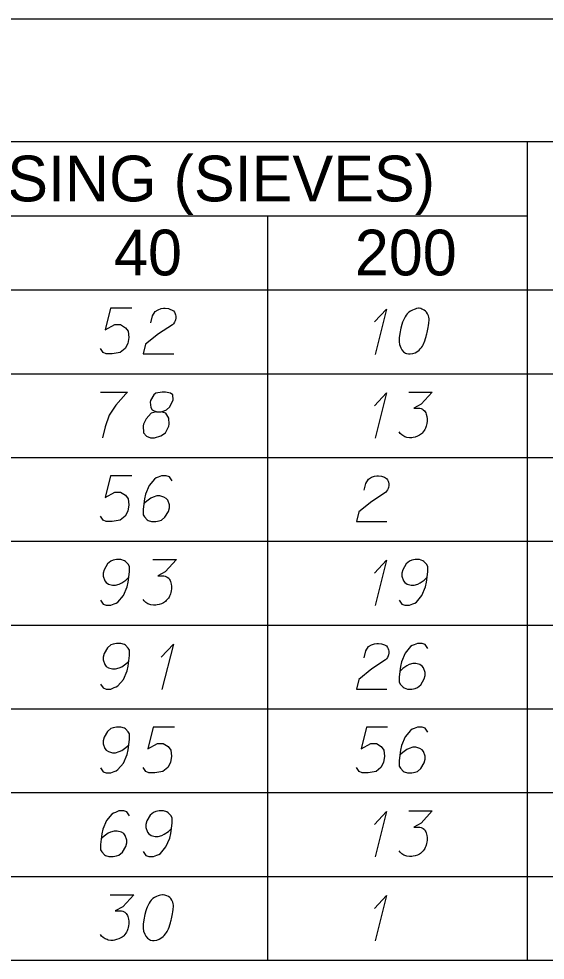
# Model space of a CAD drawing. Extents: x 2074207 to 2076812, y 516372 to 523312.
# Drawn here: x 2076678.5 to 2076733.8, y 519381.6 to 519480.5 of the extents above; entities that cross this region are included whole.
import ezdxf

# ---------------------------------------------------------------- set-up
doc = ezdxf.new("R2010")
doc.units = 0
for name, color, linetype in [('Prop DirtTable_ Soil Test Results - Outline (Major)', 7, 'Continuous'), ('Prop DirtTable_ Soil Test Results - Outline (Minor)', 7, 'Continuous'), ('Prop DirtTable_ Soil Test Results - Tx (Header - Small)', 7, 'Continuous'), ('Prop DirtTable_ Soil Test Results - Tx (Sample Data)', 7, 'Continuous')]:
    doc.layers.add(name, color=color, linetype=linetype)

msp = doc.modelspace()

# ---------------------------------------------------------------- linework, layer by layer
at = {"layer": 'Prop DirtTable_ Soil Test Results - Outline (Major)'}
for p, q in [((2076260.609, 519480.498), (2076811.903, 519480.498)), ((2076260.609, 519452.013), (2076811.903, 519452.013)), ((2076260.609, 519452.013), (2076811.903, 519452.013)), ((2076260.609, 519381.613), (2076811.903, 519381.613))]:
    msp.add_line(p, q, dxfattribs=at)
at = {"layer": 'Prop DirtTable_ Soil Test Results - Outline (Minor)'}
for p, q in [((2076260.609, 519467.613), (2076811.903, 519467.613)), ((2076731.93, 519467.613), (2076731.93, 519443.213)), ((2076526.074, 519459.813), (2076731.93, 519459.813)), ((2076704.671, 519459.813), (2076704.671, 519443.213)), ((2076260.609, 519443.213), (2076811.903, 519443.213)), ((2076260.609, 519443.213), (2076811.903, 519443.213)), ((2076704.671, 519443.213), (2076704.671, 519434.413)), ((2076731.93, 519443.213), (2076731.93, 519434.413)), ((2076260.609, 519434.413), (2076811.903, 519434.413)), ((2076260.609, 519434.413), (2076811.903, 519434.413)), ((2076704.671, 519434.413), (2076704.671, 519425.613)), ((2076731.93, 519434.413), (2076731.93, 519425.613)), ((2076260.609, 519425.613), (2076811.903, 519425.613)), ((2076260.609, 519425.613), (2076811.903, 519425.613)), ((2076704.671, 519425.613), (2076704.671, 519416.813)), ((2076731.93, 519425.613), (2076731.93, 519416.813)), ((2076260.609, 519416.813), (2076811.903, 519416.813)), ((2076260.609, 519416.813), (2076811.903, 519416.813)), ((2076704.671, 519416.813), (2076704.671, 519408.013)), ((2076731.93, 519416.813), (2076731.93, 519408.013)), ((2076260.609, 519408.013), (2076811.903, 519408.013)), ((2076260.609, 519408.013), (2076811.903, 519408.013)), ((2076704.671, 519408.013), (2076704.671, 519399.213)), ((2076731.93, 519408.013), (2076731.93, 519399.213)), ((2076260.609, 519399.213), (2076811.903, 519399.213)), ((2076260.609, 519399.213), (2076811.903, 519399.213)), ((2076704.671, 519399.213), (2076704.671, 519390.413)), ((2076731.93, 519399.213), (2076731.93, 519390.413)), ((2076260.609, 519390.413), (2076811.903, 519390.413)), ((2076260.609, 519390.413), (2076811.903, 519390.413)), ((2076704.671, 519390.413), (2076704.671, 519381.613)), ((2076731.93, 519390.413), (2076731.93, 519381.613)), ((2076260.609, 519381.613), (2076811.903, 519381.613))]:
    msp.add_line(p, q, dxfattribs=at)
at = {"layer": 'Prop DirtTable_ Soil Test Results - Tx (Sample Data)'}
for points in [[(2076690.396, 519450.091), (2076688.174, 519450.091), (2076687.609, 519447.823), (2076688.632, 519448.39), (2076689.232, 519448.39), (2076689.726, 519448.05), (2076690.008, 519447.672), (2076690.079, 519447.03), (2076689.973, 519446.387), (2076689.691, 519445.858), (2076689.197, 519445.442), (2076688.35, 519445.291), (2076687.715, 519445.291), (2076687.398, 519445.442), (2076687.116, 519445.858)], [(2076692.407, 519448.579), (2076692.583, 519449.297), (2076692.866, 519449.751), (2076693.183, 519449.94), (2076693.5, 519450.053), (2076693.747, 519450.091), (2076693.924, 519450.091), (2076694.241, 519450.053), (2076694.453, 519449.978), (2076694.559, 519449.94), (2076694.77, 519449.826), (2076694.876, 519449.675), (2076694.947, 519449.524), (2076694.982, 519449.411), (2076695.017, 519449.259), (2076695.017, 519449.07), (2076694.982, 519448.881), (2076694.947, 519448.768), (2076694.876, 519448.617), (2076694.77, 519448.466), (2076694.665, 519448.352), (2076693.218, 519447.407), (2076691.843, 519446.311), (2076691.596, 519445.291), (2076694.806, 519445.291)], [(2076715.9, 519448.655), (2076717.17, 519450.015), (2076715.971, 519445.253)], [(2076720.592, 519450.091), (2076720.522, 519450.091), (2076720.31, 519450.053), (2076720.169, 519450.015), (2076720.063, 519449.978), (2076719.887, 519449.902), (2076719.675, 519449.789), (2076719.499, 519449.675), (2076719.322, 519449.524), (2076719.216, 519449.373), (2076719.111, 519449.184), (2076719.005, 519448.995), (2076718.899, 519448.768), (2076718.828, 519448.617), (2076718.758, 519448.39), (2076718.652, 519448.012), (2076718.546, 519447.445), (2076718.476, 519446.992), (2076718.476, 519446.576), (2076718.511, 519446.274), (2076718.652, 519445.933), (2076718.758, 519445.744), (2076718.934, 519445.518), (2076719.146, 519445.367), (2076719.252, 519445.329), (2076719.463, 519445.291), (2076719.64, 519445.291), (2076719.922, 519445.329), (2076720.169, 519445.404), (2076720.345, 519445.518), (2076720.592, 519445.707), (2076720.698, 519445.82), (2076720.839, 519445.971), (2076720.945, 519446.122), (2076721.015, 519446.236), (2076721.086, 519446.425), (2076721.121, 519446.5), (2076721.192, 519446.689), (2076721.262, 519446.916), (2076721.333, 519447.143), (2076721.368, 519447.294), (2076721.403, 519447.407), (2076721.439, 519447.559), (2076721.509, 519447.899), (2076721.545, 519448.088), (2076721.58, 519448.277), (2076721.615, 519448.541), (2076721.65, 519448.881), (2076721.65, 519448.995), (2076721.615, 519449.146), (2076721.58, 519449.297), (2076721.474, 519449.524), (2076721.368, 519449.675), (2076721.262, 519449.789), (2076721.121, 519449.902), (2076720.98, 519449.978), (2076720.874, 519450.015), (2076720.769, 519450.053), (2076720.592, 519450.091)], [(2076687.116, 519441.291), (2076689.938, 519441.291), (2076689.761, 519441.102), (2076688.738, 519439.93), (2076688.033, 519438.872), (2076687.609, 519437.625), (2076687.327, 519436.491)], [(2076693.007, 519439.212), (2076693.5, 519439.212), (2076693.642, 519439.25), (2076694.065, 519439.439), (2076694.382, 519439.741), (2076694.735, 519440.459), (2076694.7, 519440.989), (2076694.453, 519441.178), (2076693.959, 519441.291), (2076693.606, 519441.291), (2076692.936, 519441.178), (2076692.724, 519440.989), (2076692.372, 519440.422), (2076692.336, 519440.233), (2076692.407, 519439.666), (2076692.548, 519439.439), (2076693.007, 519439.212), (2076692.442, 519439.061), (2076691.913, 519438.494), (2076691.631, 519437.927), (2076691.596, 519437.738), (2076691.631, 519437.02), (2076691.948, 519436.642), (2076692.372, 519436.491), (2076692.795, 519436.491), (2076693.465, 519436.68), (2076693.959, 519437.02), (2076694.277, 519437.7), (2076694.312, 519437.927), (2076694.277, 519438.532), (2076693.994, 519439.061), (2076693.5, 519439.212)], [(2076715.9, 519439.855), (2076717.17, 519441.215), (2076715.971, 519436.453)], [(2076719.499, 519441.291), (2076721.968, 519441.291), (2076720.804, 519440.006), (2076720.028, 519439.59), (2076720.663, 519439.59), (2076720.804, 519439.552), (2076720.874, 519439.515), (2076720.945, 519439.477), (2076721.015, 519439.439), (2076721.157, 519439.326), (2076721.227, 519439.212), (2076721.298, 519439.099), (2076721.333, 519438.985), (2076721.403, 519438.721), (2076721.439, 519438.494), (2076721.439, 519438.381), (2076721.439, 519438.23), (2076721.403, 519438.003), (2076721.368, 519437.852), (2076721.333, 519437.7), (2076721.298, 519437.587), (2076721.262, 519437.511), (2076721.227, 519437.436), (2076721.192, 519437.36), (2076721.121, 519437.247), (2076721.015, 519437.096), (2076720.91, 519436.982), (2076720.839, 519436.907), (2076720.733, 519436.831), (2076720.627, 519436.755), (2076720.486, 519436.68), (2076720.416, 519436.642), (2076720.169, 519436.567), (2076719.957, 519436.529), (2076719.816, 519436.491), (2076719.569, 519436.491), (2076719.287, 519436.529), (2076719.181, 519436.567), (2076719.075, 519436.604), (2076718.969, 519436.642), (2076718.864, 519436.718), (2076718.758, 519436.793), (2076718.581, 519436.944), (2076718.476, 519437.096)], [(2076690.396, 519432.491), (2076688.174, 519432.491), (2076687.609, 519430.223), (2076688.632, 519430.79), (2076689.232, 519430.79), (2076689.726, 519430.45), (2076690.008, 519430.072), (2076690.079, 519429.43), (2076689.973, 519428.787), (2076689.691, 519428.258), (2076689.197, 519427.842), (2076688.35, 519427.691), (2076687.715, 519427.691), (2076687.398, 519427.842), (2076687.116, 519428.258)], [(2076694.629, 519431.962), (2076694.347, 519432.378), (2076694.03, 519432.491), (2076693.536, 519432.491), (2076693.183, 519432.34), (2076692.971, 519432.264), (2076692.795, 519432.151), (2076692.231, 519431.47), (2076691.843, 519430.563), (2076691.737, 519430.072), (2076691.596, 519428.976), (2076691.596, 519428.409), (2076691.737, 519428.182), (2076692.019, 519427.88), (2076692.125, 519427.804), (2076692.478, 519427.691), (2076692.936, 519427.691), (2076693.289, 519427.767), (2076693.536, 519427.842), (2076693.889, 519428.144), (2076694.241, 519428.749), (2076694.347, 519429.127), (2076694.347, 519429.43), (2076694.171, 519429.921), (2076694.03, 519430.11), (2076693.783, 519430.261), (2076693.359, 519430.374), (2076693.042, 519430.374), (2076692.654, 519430.261), (2076692.407, 519430.148), (2076691.984, 519429.845), (2076691.772, 519429.656), (2076691.666, 519429.543)], [(2076714.807, 519430.979), (2076714.983, 519431.697), (2076715.266, 519432.151), (2076715.583, 519432.34), (2076715.9, 519432.453), (2076716.147, 519432.491), (2076716.324, 519432.491), (2076716.641, 519432.453), (2076716.853, 519432.378), (2076716.959, 519432.34), (2076717.17, 519432.226), (2076717.276, 519432.075), (2076717.347, 519431.924), (2076717.382, 519431.811), (2076717.417, 519431.659), (2076717.417, 519431.47), (2076717.382, 519431.281), (2076717.347, 519431.168), (2076717.276, 519431.017), (2076717.17, 519430.866), (2076717.065, 519430.752), (2076715.618, 519429.807), (2076714.243, 519428.711), (2076713.996, 519427.691), (2076717.206, 519427.691)], [(2076687.116, 519419.42), (2076687.398, 519419.004), (2076687.715, 519418.891), (2076688.209, 519418.891), (2076688.562, 519419.042), (2076688.774, 519419.118), (2076688.95, 519419.231), (2076689.514, 519419.911), (2076689.902, 519420.818), (2076690.008, 519421.31), (2076690.149, 519422.406), (2076690.149, 519422.973), (2076690.008, 519423.2), (2076689.726, 519423.502), (2076689.62, 519423.578), (2076689.267, 519423.691), (2076688.809, 519423.691), (2076688.456, 519423.615), (2076688.209, 519423.54), (2076687.856, 519423.237), (2076687.504, 519422.633), (2076687.398, 519422.255), (2076687.398, 519421.952), (2076687.574, 519421.461), (2076687.715, 519421.272), (2076687.962, 519421.121), (2076688.386, 519421.007), (2076688.703, 519421.007), (2076689.091, 519421.121), (2076689.338, 519421.234), (2076689.761, 519421.537), (2076689.973, 519421.726), (2076690.079, 519421.839)], [(2076692.619, 519423.691), (2076695.088, 519423.691), (2076693.924, 519422.406), (2076693.148, 519421.99), (2076693.783, 519421.99), (2076693.924, 519421.952), (2076693.994, 519421.915), (2076694.065, 519421.877), (2076694.135, 519421.839), (2076694.277, 519421.726), (2076694.347, 519421.612), (2076694.418, 519421.499), (2076694.453, 519421.385), (2076694.523, 519421.121), (2076694.559, 519420.894), (2076694.559, 519420.781), (2076694.559, 519420.63), (2076694.523, 519420.403), (2076694.488, 519420.252), (2076694.453, 519420.1), (2076694.418, 519419.987), (2076694.382, 519419.911), (2076694.347, 519419.836), (2076694.312, 519419.76), (2076694.241, 519419.647), (2076694.135, 519419.496), (2076694.03, 519419.382), (2076693.959, 519419.307), (2076693.853, 519419.231), (2076693.747, 519419.155), (2076693.606, 519419.08), (2076693.536, 519419.042), (2076693.289, 519418.967), (2076693.077, 519418.929), (2076692.936, 519418.891), (2076692.689, 519418.891), (2076692.407, 519418.929), (2076692.301, 519418.967), (2076692.195, 519419.004), (2076692.089, 519419.042), (2076691.984, 519419.118), (2076691.878, 519419.193), (2076691.701, 519419.344), (2076691.596, 519419.496)], [(2076715.9, 519422.255), (2076717.17, 519423.615), (2076715.971, 519418.853)], [(2076718.476, 519419.42), (2076718.758, 519419.004), (2076719.075, 519418.891), (2076719.569, 519418.891), (2076719.922, 519419.042), (2076720.134, 519419.118), (2076720.31, 519419.231), (2076720.874, 519419.911), (2076721.262, 519420.818), (2076721.368, 519421.31), (2076721.509, 519422.406), (2076721.509, 519422.973), (2076721.368, 519423.2), (2076721.086, 519423.502), (2076720.98, 519423.578), (2076720.627, 519423.691), (2076720.169, 519423.691), (2076719.816, 519423.615), (2076719.569, 519423.54), (2076719.216, 519423.237), (2076718.864, 519422.633), (2076718.758, 519422.255), (2076718.758, 519421.952), (2076718.934, 519421.461), (2076719.075, 519421.272), (2076719.322, 519421.121), (2076719.746, 519421.007), (2076720.063, 519421.007), (2076720.451, 519421.121), (2076720.698, 519421.234), (2076721.121, 519421.537), (2076721.333, 519421.726), (2076721.439, 519421.839)], [(2076687.116, 519410.62), (2076687.398, 519410.204), (2076687.715, 519410.091), (2076688.209, 519410.091), (2076688.562, 519410.242), (2076688.774, 519410.318), (2076688.95, 519410.431), (2076689.514, 519411.111), (2076689.902, 519412.018), (2076690.008, 519412.51), (2076690.149, 519413.606), (2076690.149, 519414.173), (2076690.008, 519414.4), (2076689.726, 519414.702), (2076689.62, 519414.778), (2076689.267, 519414.891), (2076688.809, 519414.891), (2076688.456, 519414.815), (2076688.209, 519414.74), (2076687.856, 519414.437), (2076687.504, 519413.833), (2076687.398, 519413.455), (2076687.398, 519413.152), (2076687.574, 519412.661), (2076687.715, 519412.472), (2076687.962, 519412.321), (2076688.386, 519412.207), (2076688.703, 519412.207), (2076689.091, 519412.321), (2076689.338, 519412.434), (2076689.761, 519412.737), (2076689.973, 519412.926), (2076690.079, 519413.039)], [(2076693.5, 519413.455), (2076694.77, 519414.815), (2076693.571, 519410.053)], [(2076714.807, 519413.379), (2076714.983, 519414.097), (2076715.266, 519414.551), (2076715.583, 519414.74), (2076715.9, 519414.853), (2076716.147, 519414.891), (2076716.324, 519414.891), (2076716.641, 519414.853), (2076716.853, 519414.778), (2076716.959, 519414.74), (2076717.17, 519414.626), (2076717.276, 519414.475), (2076717.347, 519414.324), (2076717.382, 519414.211), (2076717.417, 519414.059), (2076717.417, 519413.87), (2076717.382, 519413.681), (2076717.347, 519413.568), (2076717.276, 519413.417), (2076717.17, 519413.266), (2076717.065, 519413.152), (2076715.618, 519412.207), (2076714.243, 519411.111), (2076713.996, 519410.091), (2076717.206, 519410.091)], [(2076721.509, 519414.362), (2076721.227, 519414.778), (2076720.91, 519414.891), (2076720.416, 519414.891), (2076720.063, 519414.74), (2076719.851, 519414.664), (2076719.675, 519414.551), (2076719.111, 519413.87), (2076718.723, 519412.963), (2076718.617, 519412.472), (2076718.476, 519411.376), (2076718.476, 519410.809), (2076718.617, 519410.582), (2076718.899, 519410.28), (2076719.005, 519410.204), (2076719.358, 519410.091), (2076719.816, 519410.091), (2076720.169, 519410.167), (2076720.416, 519410.242), (2076720.769, 519410.544), (2076721.121, 519411.149), (2076721.227, 519411.527), (2076721.227, 519411.83), (2076721.051, 519412.321), (2076720.91, 519412.51), (2076720.663, 519412.661), (2076720.239, 519412.774), (2076719.922, 519412.774), (2076719.534, 519412.661), (2076719.287, 519412.548), (2076718.864, 519412.245), (2076718.652, 519412.056), (2076718.546, 519411.943)], [(2076687.116, 519401.82), (2076687.398, 519401.404), (2076687.715, 519401.291), (2076688.209, 519401.291), (2076688.562, 519401.442), (2076688.774, 519401.518), (2076688.95, 519401.631), (2076689.514, 519402.311), (2076689.902, 519403.218), (2076690.008, 519403.71), (2076690.149, 519404.806), (2076690.149, 519405.373), (2076690.008, 519405.6), (2076689.726, 519405.902), (2076689.62, 519405.978), (2076689.267, 519406.091), (2076688.809, 519406.091), (2076688.456, 519406.015), (2076688.209, 519405.94), (2076687.856, 519405.637), (2076687.504, 519405.033), (2076687.398, 519404.655), (2076687.398, 519404.352), (2076687.574, 519403.861), (2076687.715, 519403.672), (2076687.962, 519403.521), (2076688.386, 519403.407), (2076688.703, 519403.407), (2076689.091, 519403.521), (2076689.338, 519403.634), (2076689.761, 519403.937), (2076689.973, 519404.126), (2076690.079, 519404.239)], [(2076694.876, 519406.091), (2076692.654, 519406.091), (2076692.089, 519403.823), (2076693.112, 519404.39), (2076693.712, 519404.39), (2076694.206, 519404.05), (2076694.488, 519403.672), (2076694.559, 519403.03), (2076694.453, 519402.387), (2076694.171, 519401.858), (2076693.677, 519401.442), (2076692.83, 519401.291), (2076692.195, 519401.291), (2076691.878, 519401.442), (2076691.596, 519401.858)], [(2076717.276, 519406.091), (2076715.054, 519406.091), (2076714.489, 519403.823), (2076715.512, 519404.39), (2076716.112, 519404.39), (2076716.606, 519404.05), (2076716.888, 519403.672), (2076716.959, 519403.03), (2076716.853, 519402.387), (2076716.571, 519401.858), (2076716.077, 519401.442), (2076715.23, 519401.291), (2076714.595, 519401.291), (2076714.278, 519401.442), (2076713.996, 519401.858)], [(2076721.509, 519405.562), (2076721.227, 519405.978), (2076720.91, 519406.091), (2076720.416, 519406.091), (2076720.063, 519405.94), (2076719.851, 519405.864), (2076719.675, 519405.751), (2076719.111, 519405.07), (2076718.723, 519404.163), (2076718.617, 519403.672), (2076718.476, 519402.576), (2076718.476, 519402.009), (2076718.617, 519401.782), (2076718.899, 519401.48), (2076719.005, 519401.404), (2076719.358, 519401.291), (2076719.816, 519401.291), (2076720.169, 519401.367), (2076720.416, 519401.442), (2076720.769, 519401.744), (2076721.121, 519402.349), (2076721.227, 519402.727), (2076721.227, 519403.03), (2076721.051, 519403.521), (2076720.91, 519403.71), (2076720.663, 519403.861), (2076720.239, 519403.974), (2076719.922, 519403.974), (2076719.534, 519403.861), (2076719.287, 519403.748), (2076718.864, 519403.445), (2076718.652, 519403.256), (2076718.546, 519403.143)], [(2076690.149, 519396.762), (2076689.867, 519397.178), (2076689.55, 519397.291), (2076689.056, 519397.291), (2076688.703, 519397.14), (2076688.491, 519397.064), (2076688.315, 519396.951), (2076687.751, 519396.27), (2076687.363, 519395.363), (2076687.257, 519394.872), (2076687.116, 519393.776), (2076687.116, 519393.209), (2076687.257, 519392.982), (2076687.539, 519392.68), (2076687.645, 519392.604), (2076687.998, 519392.491), (2076688.456, 519392.491), (2076688.809, 519392.567), (2076689.056, 519392.642), (2076689.409, 519392.944), (2076689.761, 519393.549), (2076689.867, 519393.927), (2076689.867, 519394.23), (2076689.691, 519394.721), (2076689.55, 519394.91), (2076689.303, 519395.061), (2076688.879, 519395.174), (2076688.562, 519395.174), (2076688.174, 519395.061), (2076687.927, 519394.948), (2076687.504, 519394.645), (2076687.292, 519394.456), (2076687.186, 519394.343)], [(2076691.596, 519393.02), (2076691.878, 519392.604), (2076692.195, 519392.491), (2076692.689, 519392.491), (2076693.042, 519392.642), (2076693.254, 519392.718), (2076693.43, 519392.831), (2076693.994, 519393.511), (2076694.382, 519394.418), (2076694.488, 519394.91), (2076694.629, 519396.006), (2076694.629, 519396.573), (2076694.488, 519396.8), (2076694.206, 519397.102), (2076694.1, 519397.178), (2076693.747, 519397.291), (2076693.289, 519397.291), (2076692.936, 519397.215), (2076692.689, 519397.14), (2076692.336, 519396.837), (2076691.984, 519396.233), (2076691.878, 519395.855), (2076691.878, 519395.552), (2076692.054, 519395.061), (2076692.195, 519394.872), (2076692.442, 519394.721), (2076692.866, 519394.607), (2076693.183, 519394.607), (2076693.571, 519394.721), (2076693.818, 519394.834), (2076694.241, 519395.137), (2076694.453, 519395.326), (2076694.559, 519395.439)], [(2076715.9, 519395.855), (2076717.17, 519397.215), (2076715.971, 519392.453)], [(2076719.499, 519397.291), (2076721.968, 519397.291), (2076720.804, 519396.006), (2076720.028, 519395.59), (2076720.663, 519395.59), (2076720.804, 519395.552), (2076720.874, 519395.515), (2076720.945, 519395.477), (2076721.015, 519395.439), (2076721.157, 519395.326), (2076721.227, 519395.212), (2076721.298, 519395.099), (2076721.333, 519394.985), (2076721.403, 519394.721), (2076721.439, 519394.494), (2076721.439, 519394.381), (2076721.439, 519394.23), (2076721.403, 519394.003), (2076721.368, 519393.852), (2076721.333, 519393.7), (2076721.298, 519393.587), (2076721.262, 519393.511), (2076721.227, 519393.436), (2076721.192, 519393.36), (2076721.121, 519393.247), (2076721.015, 519393.096), (2076720.91, 519392.982), (2076720.839, 519392.907), (2076720.733, 519392.831), (2076720.627, 519392.755), (2076720.486, 519392.68), (2076720.416, 519392.642), (2076720.169, 519392.567), (2076719.957, 519392.529), (2076719.816, 519392.491), (2076719.569, 519392.491), (2076719.287, 519392.529), (2076719.181, 519392.567), (2076719.075, 519392.604), (2076718.969, 519392.642), (2076718.864, 519392.718), (2076718.758, 519392.793), (2076718.581, 519392.944), (2076718.476, 519393.096)], [(2076688.139, 519388.491), (2076690.608, 519388.491), (2076689.444, 519387.206), (2076688.668, 519386.79), (2076689.303, 519386.79), (2076689.444, 519386.752), (2076689.514, 519386.715), (2076689.585, 519386.677), (2076689.655, 519386.639), (2076689.797, 519386.526), (2076689.867, 519386.412), (2076689.938, 519386.299), (2076689.973, 519386.185), (2076690.043, 519385.921), (2076690.079, 519385.694), (2076690.079, 519385.581), (2076690.079, 519385.43), (2076690.043, 519385.203), (2076690.008, 519385.052), (2076689.973, 519384.9), (2076689.938, 519384.787), (2076689.902, 519384.711), (2076689.867, 519384.636), (2076689.832, 519384.56), (2076689.761, 519384.447), (2076689.655, 519384.296), (2076689.55, 519384.182), (2076689.479, 519384.107), (2076689.373, 519384.031), (2076689.267, 519383.955), (2076689.126, 519383.88), (2076689.056, 519383.842), (2076688.809, 519383.767), (2076688.597, 519383.729), (2076688.456, 519383.691), (2076688.209, 519383.691), (2076687.927, 519383.729), (2076687.821, 519383.767), (2076687.715, 519383.804), (2076687.609, 519383.842), (2076687.504, 519383.918), (2076687.398, 519383.993), (2076687.221, 519384.144), (2076687.116, 519384.296)], [(2076693.712, 519388.491), (2076693.642, 519388.491), (2076693.43, 519388.453), (2076693.289, 519388.415), (2076693.183, 519388.378), (2076693.007, 519388.302), (2076692.795, 519388.189), (2076692.619, 519388.075), (2076692.442, 519387.924), (2076692.336, 519387.773), (2076692.231, 519387.584), (2076692.125, 519387.395), (2076692.019, 519387.168), (2076691.948, 519387.017), (2076691.878, 519386.79), (2076691.772, 519386.412), (2076691.666, 519385.845), (2076691.596, 519385.392), (2076691.596, 519384.976), (2076691.631, 519384.674), (2076691.772, 519384.333), (2076691.878, 519384.144), (2076692.054, 519383.918), (2076692.266, 519383.767), (2076692.372, 519383.729), (2076692.583, 519383.691), (2076692.76, 519383.691), (2076693.042, 519383.729), (2076693.289, 519383.804), (2076693.465, 519383.918), (2076693.712, 519384.107), (2076693.818, 519384.22), (2076693.959, 519384.371), (2076694.065, 519384.522), (2076694.135, 519384.636), (2076694.206, 519384.825), (2076694.241, 519384.9), (2076694.312, 519385.089), (2076694.382, 519385.316), (2076694.453, 519385.543), (2076694.488, 519385.694), (2076694.523, 519385.807), (2076694.559, 519385.959), (2076694.629, 519386.299), (2076694.665, 519386.488), (2076694.7, 519386.677), (2076694.735, 519386.941), (2076694.77, 519387.281), (2076694.77, 519387.395), (2076694.735, 519387.546), (2076694.7, 519387.697), (2076694.594, 519387.924), (2076694.488, 519388.075), (2076694.382, 519388.189), (2076694.241, 519388.302), (2076694.1, 519388.378), (2076693.994, 519388.415), (2076693.889, 519388.453), (2076693.712, 519388.491)], [(2076715.9, 519387.055), (2076717.17, 519388.415), (2076715.971, 519383.653)]]:
    msp.add_lwpolyline(points, dxfattribs=at)

# ---------------------------------------------------------------- texts
at = {"layer": 'Prop DirtTable_ Soil Test Results - Tx (Header - Small)'}
for s, height, p in [('% PASSING (SIEVES)', 4.79998, (2076656.984, 519461.323)), ('40', 4.8, (2076688.534, 519453.548)), ('200', 4.8, (2076713.832, 519453.548))]:
    msp.add_text(s, height=height, dxfattribs=at).set_placement(p)

doc.saveas('drawing.dxf')
